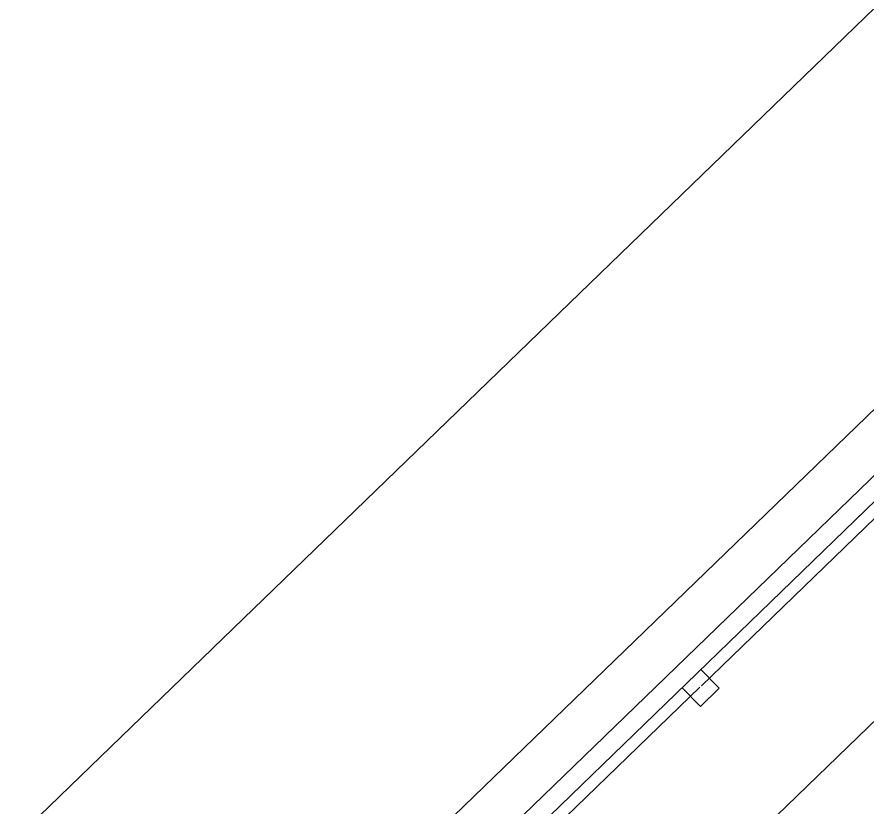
# Model space of a CAD drawing. Extents: x 468143 to 491361, y 1438528 to 1468730.
# Drawn here: x 490330 to 490395, y 1467682.5 to 1467742.7 of the extents above; entities that cross this region are included whole.
import ezdxf

# ---------------------------------------------------------------- set-up
doc = ezdxf.new("R2010")
doc.units = 0
doc.layers.add('Default', color=7, linetype='Continuous')
doc.layers.add('Xreference_dp', color=7, linetype='Continuous')

# ---------------------------------------------------------------- blocks, each defined once
blk = doc.blocks.new('Col 24x24')
at = {"layer": 'Default'}
blk.add_lwpolyline([(-11.999976, -11.999976), (-11.999976, 11.999976), (11.999976, 11.999976), (11.999976, -11.999976), (-11.999976, -11.999976)], dxfattribs=at)
blk.add_lwpolyline([(-11.999976, -11.999976), (11.999976, -11.999976), (11.999976, 11.999976), (-11.999976, 11.999976)], close=True, dxfattribs=at)

msp = doc.modelspace()

# ---------------------------------------------------------------- linework, layer by layer
at = {"layer": 'Xreference_dp'}
for p, q in [((490081.806, 1467439.974), (490448.202, 1467794.362)), ((490081.806, 1467439.974), (490448.202, 1467794.362)), ((490139.28, 1467457.724), (490471.491, 1467779.242)), ((490139.28, 1467457.724), (490471.491, 1467779.242)), ((490097.76, 1467424.798), (490463.497, 1467778.548)), ((490097.76, 1467424.798), (490463.497, 1467778.548))]:
    msp.add_line(p, q, dxfattribs=at)
msp.add_lwpolyline([(490342.062, 1467246.018), (490137.163, 1467457.762), (490471.577, 1467781.333), (490516.384, 1467735.045), (490628.599, 1467843.614), (490790.281, 1467676.555), (490385.003, 1467284.321)], close=True, dxfattribs=at)
msp.add_lwpolyline([(490342.062, 1467246.018), (490137.163, 1467457.762), (490471.577, 1467781.333), (490516.384, 1467735.045), (490628.599, 1467843.614), (490790.281, 1467676.555), (490385.003, 1467284.321)], close=True, dxfattribs=at)
for points in [[(490385.724, 1467679.468), (490454.025, 1467745.571), (490462.923, 1467736.377), (490476.11, 1467749.139), (490512.08, 1467711.973), (490597.154, 1467794.309), (490608.234, 1467782.861), (490646.105, 1467819.513)], [(490385.724, 1467679.468), (490454.025, 1467745.571), (490462.923, 1467736.377), (490476.11, 1467749.139), (490512.08, 1467711.973), (490597.154, 1467794.309), (490608.234, 1467782.861), (490646.105, 1467819.513)], [(490472.129, 1467778.583), (490382.31, 1467691.655)], [(490472.129, 1467778.583), (490382.31, 1467691.655)], [(490382.19, 1467691.539), (490341.233, 1467651.9)], [(490382.19, 1467691.539), (490341.233, 1467651.9)]]:
    msp.add_lwpolyline(points, dxfattribs=at)

# ---------------------------------------------------------------- block references
at = {"layer": 'Xreference_dp', "xscale": 0.0833307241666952, "yscale": 0.0833307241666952, "rotation": 44.062944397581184}
msp.add_blockref('Col 24x24', (490382.248, 1467691.48), dxfattribs=at)
msp.add_blockref('Col 24x24', (490382.248, 1467691.48), dxfattribs=at)

doc.saveas('drawing.dxf')
